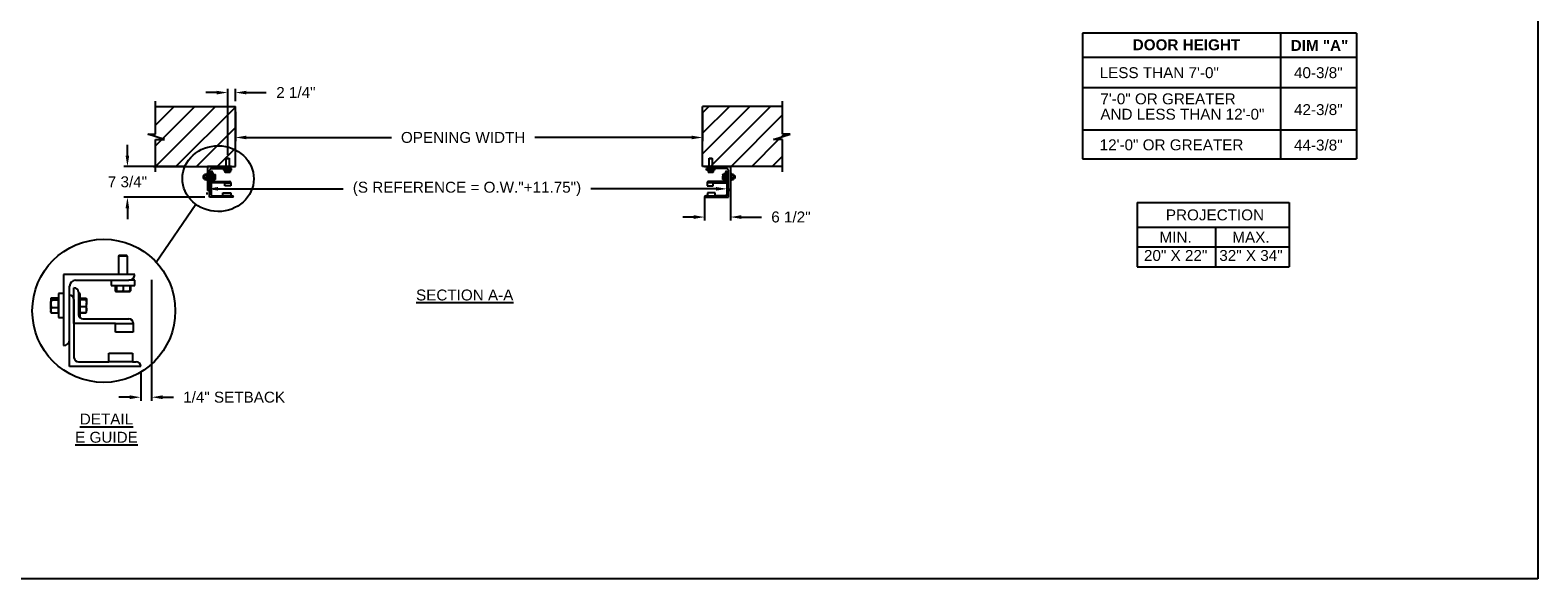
# Model space of a CAD drawing. Header units: inches. Extents: x 170 to 284, y 215 to 248.
# Tile 534 of 656: x 200.76 to 213.72, y 234.45 to 239.16. Entities that reach past the tile are written whole.
import ezdxf
from ezdxf import colors
from ezdxf.entities.mleader import LeaderData, LeaderLine
from ezdxf.math import Vec2, Vec3

# ---------------------------------------------------------------- set-up
doc = ezdxf.new("R2010")
doc.units = ezdxf.units.IN
doc.header["$LTSCALE"] = 0.25
doc.header["$MEASUREMENT"] = 0
for name, color, linetype in [('ANNOTATIONS', 1, 'Continuous'), ('DETAILS', 4, 'Continuous'), ('E GUIDES', 7, 'Continuous'), ('LH FRONT OF HOOD', 7, 'Continuous')]:
    doc.layers.add(name, color=color, linetype=linetype)
doc.styles.add('ARIAL', font='arial.ttf', dxfattribs={"height": 0.09375})
doc.dimstyles.new('STANDARD$0', dxfattribs={"dimtxt": 0.09375, "dimasz": 0.09375, "dimexe": 0.03125, "dimexo": 0.046875, "dimgap": 0.09, "dimtad": 0, "dimtih": 1, "dimtoh": 1, "dimdec": 4, "dimzin": 0, "dimdsep": 46, "dimtxsty": 'ARIAL', "dimcen": 0.09, "dimadec": 0, "dimazin": 0, "dimtfac": 1, "dimtdec": 4, "dimtofl": 0, "dimtmove": 0, "dimatfit": 1, "dimfxl": 1, "dimtolj": 1, "dimtzin": 0, "dimarcsym": 0})
pattern_1 = [(45, (24.66329, 0.17847), (-0.08838835, 0.08838835), [])]

# ---------------------------------------------------------------- blocks, each defined once
blk = doc.blocks.new('*D53')
at = {"layer": 'ANNOTATIONS', "color": 0, "lineweight": -2, "transparency": 16777216}
for p, q in [((201.597, 238.08), (201.597, 238.174)), ((202.086, 237.987), (201.565, 237.987)), ((202.261, 237.723), (201.565, 237.723)), ((201.597, 237.629), (201.597, 237.535))]:
    blk.add_line(p, q, dxfattribs=at)
at = {"layer": 'ANNOTATIONS', "color": 0, "transparency": 16777216}
for points in [[(201.581, 238.08), (201.612, 238.08), (201.597, 237.987)], [(201.581, 237.629), (201.612, 237.629), (201.597, 237.723)]]:
    blk.add_solid(points, dxfattribs=at)
at = {"layer": 'defpoints', "color": 0, "transparency": 16777216}
for p in [(202.133, 237.987), (201.597, 237.723), (202.308, 237.723)]:
    blk.add_point(p, dxfattribs=at)
at = {"layer": 'ANNOTATIONS', "color": 0, "transparency": 16777216, "insert": (201.597, 237.855), "char_height": 0.0938, "attachment_point": 5, "style": 'ARIAL'}
blk.add_mtext('\\A1;7 3/4"', dxfattribs=at)
blk = doc.blocks.new('*D54')
at = {"layer": 'ANNOTATIONS', "color": 0, "lineweight": -2, "transparency": 16777216}
for p, q in [((206.781, 237.94), (206.781, 237.522)), ((206.559, 237.726), (206.559, 237.522)), ((206.465, 237.553), (206.372, 237.553)), ((206.874, 237.553), (207.048, 237.553))]:
    blk.add_line(p, q, dxfattribs=at)
at = {"layer": 'ANNOTATIONS', "color": 0, "transparency": 16777216}
for points in [[(206.465, 237.569), (206.465, 237.537), (206.559, 237.553)], [(206.874, 237.569), (206.874, 237.537), (206.781, 237.553)]]:
    blk.add_solid(points, dxfattribs=at)
at = {"layer": 'defpoints', "color": 0, "transparency": 16777216}
for p in [(206.781, 237.987), (206.559, 237.773), (206.781, 237.553)]:
    blk.add_point(p, dxfattribs=at)
at = {"layer": 'ANNOTATIONS', "color": 0, "transparency": 16777216, "insert": (207.301, 237.553), "char_height": 0.0938, "attachment_point": 5, "style": 'ARIAL'}
blk.add_mtext('\\A1;6 1/2"', dxfattribs=at)
blk = doc.blocks.new('*D55')
at = {"layer": 'ANNOTATIONS', "color": 0, "lineweight": -2, "transparency": 16777216}
for p, q in [((202.365, 238.622), (202.271, 238.622)), ((202.459, 238.086), (202.459, 238.653)), ((202.525, 238.549), (202.525, 238.653)), ((202.619, 238.622), (202.791, 238.622))]:
    blk.add_line(p, q, dxfattribs=at)
at = {"layer": 'ANNOTATIONS', "color": 0, "transparency": 16777216}
for points in [[(202.365, 238.637), (202.365, 238.606), (202.459, 238.622)], [(202.619, 238.637), (202.619, 238.606), (202.525, 238.622)]]:
    blk.add_solid(points, dxfattribs=at)
at = {"layer": 'defpoints', "color": 0, "transparency": 16777216}
for p in [(202.525, 238.622), (202.525, 238.502), (202.459, 238.039)]:
    blk.add_point(p, dxfattribs=at)
at = {"layer": 'ANNOTATIONS', "color": 0, "transparency": 16777216, "insert": (203.045, 238.622), "char_height": 0.0938, "attachment_point": 5, "style": 'ARIAL'}
blk.add_mtext('\\A1;2 1/4"', dxfattribs=at)
blk = doc.blocks.new('*D58')
at = {"layer": 'ANNOTATIONS', "color": 0, "lineweight": -2, "transparency": 16777216}
for p, q in [((206.751, 237.842), (206.751, 237.827)), ((202.282, 237.748), (202.282, 237.764)), ((202.376, 237.795), (203.451, 237.795)), ((206.657, 237.795), (205.582, 237.795))]:
    blk.add_line(p, q, dxfattribs=at)
at = {"layer": 'ANNOTATIONS', "color": 0, "transparency": 16777216}
for points in [[(202.376, 237.811), (202.376, 237.78), (202.282, 237.795)], [(206.657, 237.811), (206.657, 237.78), (206.751, 237.795)]]:
    blk.add_solid(points, dxfattribs=at)
at = {"layer": 'defpoints', "color": 0, "transparency": 16777216}
for p in [(202.282, 237.795), (206.751, 237.795), (206.751, 237.795)]:
    blk.add_point(p, dxfattribs=at)
at = {"layer": 'ANNOTATIONS', "color": 0, "transparency": 16777216, "insert": (204.516, 237.795), "char_height": 0.09375, "attachment_point": 5, "style": 'ARIAL'}
blk.add_mtext('\\A1;(S REFERENCE = O.W."+11.75")', dxfattribs=at)
blk = doc.blocks.new('*D59')
at = {"layer": 'ANNOTATIONS', "color": 0, "lineweight": -2, "transparency": 16777216}
for p, q in [((202.525, 238.456), (202.525, 238.205)), ((206.542, 238.456), (206.542, 238.205)), ((202.619, 238.236), (203.867, 238.236)), ((206.448, 238.236), (205.1, 238.236))]:
    blk.add_line(p, q, dxfattribs=at)
at = {"layer": 'ANNOTATIONS', "color": 0, "transparency": 16777216}
for points in [[(202.619, 238.252), (202.619, 238.221), (202.525, 238.236)], [(206.448, 238.252), (206.448, 238.221), (206.542, 238.236)]]:
    blk.add_solid(points, dxfattribs=at)
at = {"layer": 'defpoints', "color": 0, "transparency": 16777216}
for p in [(202.525, 238.502), (206.542, 238.502), (206.542, 238.236)]:
    blk.add_point(p, dxfattribs=at)
at = {"layer": 'ANNOTATIONS', "color": 0, "transparency": 16777216, "insert": (204.483, 238.236), "char_height": 0.09375, "attachment_point": 5, "style": 'ARIAL'}
blk.add_mtext('\\A1;OPENING WIDTH', dxfattribs=at)
blk = doc.blocks.new('*D60')
at = {"layer": 'ANNOTATIONS', "color": 0, "lineweight": -2, "transparency": 16777216}
for p, q in [((201.805, 237.013), (201.805, 235.975)), ((201.711, 236.223), (201.711, 235.975)), ((201.617, 236.006), (201.524, 236.006)), ((201.899, 236.006), (201.993, 236.006))]:
    blk.add_line(p, q, dxfattribs=at)
at = {"layer": 'ANNOTATIONS', "color": 0, "transparency": 16777216}
for points in [[(201.617, 236.022), (201.617, 235.99), (201.711, 236.006)], [(201.899, 236.022), (201.899, 235.99), (201.805, 236.006)]]:
    blk.add_solid(points, dxfattribs=at)
at = {"layer": 'defpoints', "color": 0, "transparency": 16777216}
for p in [(201.805, 237.06), (201.711, 236.269), (201.711, 236.006)]:
    blk.add_point(p, dxfattribs=at)
at = {"layer": 'ANNOTATIONS', "color": 0, "transparency": 16777216, "insert": (202.514, 236.006), "char_height": 0.09375, "attachment_point": 5, "style": 'ARIAL'}
blk.add_mtext('\\A1;1/4" SETBACK', dxfattribs=at)

msp = doc.modelspace()

# ---------------------------------------------------------------- hatches: boundary and pattern name
at = {"layer": 'LH FRONT OF HOOD'}
h = msp.add_hatch(dxfattribs=at)
h.set_pattern_fill('ANSI31', color=256, style=0)
h.set_pattern_definition(pattern_1)
h.paths.add_polyline_path([(202.52504, 238.50238), (201.83754, 238.50238), (201.83754, 238.26517), (201.77344, 238.26517), (201.91551, 238.21827), (201.83754, 238.21827), (201.83754, 237.98675), (202.52504, 237.98675), (202.52504, 238.14925)])
h = msp.add_hatch(dxfattribs=at)
h.set_pattern_fill('ANSI31', color=256, style=0)
h.set_pattern_definition(pattern_1)
h.paths.add_polyline_path([(207.29362, 238.26517), (207.22952, 238.26517), (207.22952, 238.50238), (206.54202, 238.50238), (206.54202, 237.98675), (206.56019, 237.98675), (207.22952, 237.98675), (207.22952, 238.21827), (207.15155, 238.21827)])

# ---------------------------------------------------------------- linework, layer by layer
at = {"layer": 'ANNOTATIONS'}
for p, q in [((212.16229, 239.13289), (209.80889, 239.13289)), ((209.80889, 239.13289), (209.80889, 238.05256)), ((211.51389, 238.05256), (211.51389, 239.13289)), ((212.16229, 239.13289), (212.16229, 238.05256)), ((212.16229, 238.9241), (209.80889, 238.9241)), ((209.80889, 238.66413), (212.16229, 238.66413)), ((209.80889, 238.30256), (212.16229, 238.30256)), ((209.80889, 238.30256), (212.16229, 238.30256)), ((209.80889, 238.05256), (212.16229, 238.05256)), ((210.27765, 237.67783), (210.27765, 237.12646)), ((210.27765, 237.67783), (211.58541, 237.67783)), ((211.58541, 237.67783), (211.58541, 237.12646)), ((210.27765, 237.46636), (211.58541, 237.46636)), ((210.9505, 237.46636), (210.9505, 237.12646)), ((210.27765, 237.29641), (211.58541, 237.29641)), ((210.27765, 237.12646), (211.58541, 237.12646))]:
    msp.add_line(p, q, dxfattribs=at)
at = {"layer": 'defpoints'}
msp.add_lwpolyline([(213.72204, 234.44685), (194.25216, 234.44685), (194.25216, 247.18196), (213.72204, 247.18196)], close=True, dxfattribs=at)
at = {"layer": 'DETAILS'}
msp.add_line((201.84304, 237.16696), (202.18513, 237.66254), dxfattribs=at)
msp.add_circle((201.39378, 236.7476), 0.61458, dxfattribs=at)
msp.add_ellipse((202.37644, 237.88285), major_axis=(0.30673, -0.00211), ratio=0.91972899, dxfattribs=at)
at = {"layer": 'E GUIDES'}
for p, q in [((202.2864, 237.98675), (202.2864, 237.78221)), ((202.49095, 237.98675), (202.2864, 237.98675)), ((202.44614, 238.05705), (202.4474, 238.05831)), ((202.44614, 237.98675), (202.44614, 238.05705)), ((202.44614, 238.05705), (202.47171, 238.05705)), ((202.4474, 238.05831), (202.47045, 238.05831)), ((202.47045, 238.05831), (202.47171, 238.05705)), ((202.47171, 238.05705), (202.47171, 237.98675)), ((206.55906, 237.98675), (206.76361, 237.98675)), ((206.57611, 237.98675), (206.78066, 237.98675)), ((206.59742, 238.05705), (206.59867, 238.05831)), ((206.59742, 237.98675), (206.59742, 238.05705)), ((206.59742, 238.05705), (206.62298, 238.05705)), ((206.59867, 238.05831), (206.62173, 238.05831)), ((206.62173, 238.05831), (206.62298, 238.05705)), ((206.62298, 238.05705), (206.62298, 237.98675)), ((206.78066, 237.98675), (206.78066, 237.78221)), ((202.25009, 237.91005), (202.24884, 237.90879)), ((202.24884, 237.90879), (202.24884, 237.88573)), ((202.24884, 237.88573), (202.25009, 237.88448)), ((202.25869, 237.91005), (202.25009, 237.91005)), ((202.25009, 237.91005), (202.25009, 237.88448)), ((202.25009, 237.88448), (202.25869, 237.88448)), ((202.25921, 237.91704), (202.25869, 237.91644)), ((202.25923, 237.91644), (202.25869, 237.91644)), ((202.25869, 237.87809), (202.25869, 237.91644)), ((202.25869, 237.87809), (202.25921, 237.87748)), ((202.25869, 237.87809), (202.25923, 237.87809)), ((202.25923, 237.91707), (202.25921, 237.91704)), ((202.25923, 237.91911), (202.25923, 237.9191)), ((202.25923, 237.91911), (202.26099, 237.91911)), ((202.25923, 237.9191), (202.25923, 237.91896)), ((202.25923, 237.9191), (202.26098, 237.9191)), ((202.25923, 237.91896), (202.25923, 237.91544)), ((202.25923, 237.91896), (202.2788, 237.91896)), ((202.25923, 237.91544), (202.25923, 237.91192)), ((202.25923, 237.91192), (202.25923, 237.90107)), ((202.25923, 237.91192), (202.2788, 237.91192)), ((202.25923, 237.90107), (202.25923, 237.89022)), ((202.25923, 237.89022), (202.2788, 237.89022)), ((202.25923, 237.89022), (202.25923, 237.88289)), ((202.25923, 237.88289), (202.25923, 237.87556)), ((202.25923, 237.87556), (202.25923, 237.87542)), ((202.25923, 237.87556), (202.2788, 237.87556)), ((202.25923, 237.87542), (202.26098, 237.87542)), ((202.25923, 237.87542), (202.25923, 237.87541)), ((202.25923, 237.87541), (202.26099, 237.87541)), ((202.2611, 237.91924), (202.26086, 237.91896)), ((202.26086, 237.87556), (202.2611, 237.87529)), ((202.26124, 237.87512), (202.2609, 237.87556)), ((202.26124, 237.9194), (202.26095, 237.91896)), ((202.26108, 237.9192), (202.26124, 237.9194)), ((202.28081, 237.9194), (202.26124, 237.9194)), ((202.28081, 237.87512), (202.26124, 237.87512)), ((202.28081, 237.91856), (202.27931, 237.91856)), ((202.28081, 237.87596), (202.27931, 237.87596)), ((202.28136, 237.91644), (202.28041, 237.91753)), ((202.28041, 237.87699), (202.28136, 237.87809)), ((202.28081, 237.91856), (202.28081, 237.9194)), ((202.28081, 237.91707), (202.28081, 237.91856)), ((202.28081, 237.87745), (202.28081, 237.87596)), ((202.28081, 237.87596), (202.28081, 237.87512)), ((202.2864, 237.93135), (202.28136, 237.93135)), ((202.28136, 237.93135), (202.28136, 237.9308)), ((202.28136, 237.9308), (202.28136, 237.86317)), ((202.28136, 237.86317), (202.2864, 237.86317)), ((202.30345, 237.79925), (202.30345, 237.95266)), ((202.30345, 237.72255), (202.30345, 237.92709)), ((202.31623, 237.84613), (202.31623, 237.9484)), ((202.31623, 237.91431), (202.31623, 237.74811)), ((202.43555, 237.84613), (202.31623, 237.84613)), ((202.32049, 237.96971), (202.4739, 237.96971)), ((202.32902, 237.93561), (202.32902, 237.87169)), ((202.33406, 237.93135), (202.32902, 237.93135)), ((202.33227, 237.86317), (202.33406, 237.86317)), ((202.33406, 237.86317), (202.33406, 237.93135)), ((202.33406, 237.91859), (202.35021, 237.91859)), ((202.33406, 237.91763), (202.35021, 237.91763)), ((202.33406, 237.91496), (202.35021, 237.91496)), ((202.33406, 237.89459), (202.35021, 237.89459)), ((202.33406, 237.87689), (202.35021, 237.87689)), ((202.33406, 237.87593), (202.35021, 237.87593)), ((202.3418, 237.85891), (202.4739, 237.85891)), ((202.35058, 237.87707), (202.35021, 237.87593)), ((202.35184, 237.91658), (202.35157, 237.91706)), ((202.35157, 237.87746), (202.35184, 237.87794)), ((202.35193, 237.91644), (202.35184, 237.91658)), ((202.35184, 237.87794), (202.35193, 237.87809)), ((202.35193, 237.9163), (202.35193, 237.90477)), ((202.35193, 237.88574), (202.35193, 237.90477)), ((202.35193, 237.87809), (202.35193, 237.88574)), ((202.42207, 237.96023), (202.42207, 237.95518)), ((202.42207, 237.96023), (202.42277, 237.96023)), ((202.42207, 237.95518), (202.42277, 237.95518)), ((202.42277, 237.96971), (202.42277, 237.96466)), ((202.49095, 237.96466), (202.42277, 237.96466)), ((202.42277, 237.96023), (202.42277, 237.95518)), ((202.42277, 237.96023), (202.49095, 237.96023)), ((202.42277, 237.95518), (202.49095, 237.95518)), ((202.43129, 237.96466), (202.43129, 237.96023)), ((202.43481, 237.95518), (202.43481, 237.93903)), ((202.43555, 237.82056), (202.43555, 237.84613)), ((202.43555, 237.84613), (202.48669, 237.84613)), ((202.43573, 237.93845), (202.43768, 237.93732)), ((202.43719, 237.95518), (202.43719, 237.93903)), ((202.4377, 237.93732), (202.44806, 237.93732)), ((202.43822, 237.95518), (202.43822, 237.93903)), ((202.44806, 237.93732), (202.46721, 237.93732)), ((202.45789, 237.95518), (202.45789, 237.93903)), ((202.46721, 237.93732), (202.47601, 237.93732)), ((202.49095, 237.96971), (202.4739, 237.96971)), ((202.47603, 237.93732), (202.47799, 237.93845)), ((202.47891, 237.93903), (202.47632, 237.938)), ((202.47653, 237.95518), (202.47653, 237.93903)), ((202.47797, 237.93844), (202.47891, 237.93903)), ((202.47891, 237.95518), (202.47891, 237.93903)), ((202.48243, 237.96023), (202.48243, 237.96466)), ((202.48669, 237.84737), (202.48669, 237.84613)), ((202.48669, 237.84613), (202.48669, 237.82056)), ((202.49095, 237.96466), (202.49095, 237.96971)), ((202.49095, 237.95518), (202.49095, 237.96023)), ((206.57611, 237.96466), (206.57611, 237.96971)), ((206.57611, 237.96971), (206.59316, 237.96971)), ((206.57611, 237.96466), (206.64429, 237.96466)), ((206.57611, 237.95518), (206.57611, 237.96023)), ((206.64429, 237.96023), (206.57611, 237.96023)), ((206.64429, 237.95518), (206.57611, 237.95518)), ((206.58037, 237.84737), (206.58037, 237.84613)), ((206.58037, 237.84613), (206.58037, 237.82056)), ((206.63151, 237.84613), (206.58037, 237.84613)), ((206.58463, 237.96023), (206.58463, 237.96466)), ((206.58815, 237.95518), (206.58815, 237.93903)), ((206.58815, 237.93903), (206.59074, 237.938)), ((206.58908, 237.93844), (206.58815, 237.93903)), ((206.59102, 237.93732), (206.58907, 237.93845)), ((206.59053, 237.95518), (206.59053, 237.93903)), ((206.59985, 237.93732), (206.59105, 237.93732)), ((206.74656, 237.96971), (206.59316, 237.96971)), ((206.72526, 237.85891), (206.59316, 237.85891)), ((206.619, 237.93732), (206.59985, 237.93732)), ((206.60917, 237.95518), (206.60917, 237.93903)), ((206.62936, 237.93732), (206.619, 237.93732)), ((206.62884, 237.95518), (206.62884, 237.93903)), ((206.63133, 237.93845), (206.62938, 237.93732)), ((206.62987, 237.95518), (206.62987, 237.93903)), ((206.63151, 237.84613), (206.75083, 237.84613)), ((206.63151, 237.82056), (206.63151, 237.84613)), ((206.63225, 237.95518), (206.63225, 237.93903)), ((206.63577, 237.96466), (206.63577, 237.96023)), ((206.64429, 237.96971), (206.64429, 237.96466)), ((206.64429, 237.96023), (206.64429, 237.95518)), ((206.64499, 237.96023), (206.64429, 237.96023)), ((206.64499, 237.95518), (206.64429, 237.95518)), ((206.64499, 237.96023), (206.64499, 237.95518)), ((206.71513, 237.91644), (206.71521, 237.91658)), ((206.71513, 237.9163), (206.71513, 237.90477)), ((206.71513, 237.88574), (206.71513, 237.90477)), ((206.71513, 237.87809), (206.71513, 237.88574)), ((206.71521, 237.87794), (206.71513, 237.87809)), ((206.71521, 237.91658), (206.71549, 237.91706)), ((206.71549, 237.87746), (206.71521, 237.87794)), ((206.71647, 237.87707), (206.71685, 237.87593)), ((206.733, 237.91859), (206.71685, 237.91859)), ((206.733, 237.91763), (206.71685, 237.91763)), ((206.733, 237.91496), (206.71685, 237.91496)), ((206.733, 237.89459), (206.71685, 237.89459)), ((206.733, 237.87689), (206.71685, 237.87689)), ((206.733, 237.87593), (206.71685, 237.87593)), ((206.733, 237.93135), (206.73804, 237.93135)), ((206.733, 237.86317), (206.733, 237.93135)), ((206.73479, 237.86317), (206.733, 237.86317)), ((206.73804, 237.93561), (206.73804, 237.87169)), ((206.75083, 237.84613), (206.75083, 237.9484)), ((206.75083, 237.91431), (206.75083, 237.74811)), ((206.76361, 237.79925), (206.76361, 237.95266)), ((206.76361, 237.72255), (206.76361, 237.92709)), ((206.78066, 237.93135), (206.7857, 237.93135)), ((206.7857, 237.86317), (206.78066, 237.86317)), ((206.7857, 237.93135), (206.7857, 237.9308)), ((206.7857, 237.9308), (206.7857, 237.86317)), ((206.7857, 237.91644), (206.78665, 237.91753)), ((206.78665, 237.87699), (206.7857, 237.87809)), ((206.78625, 237.91856), (206.78625, 237.9194)), ((206.78625, 237.9194), (206.80581, 237.9194)), ((206.78625, 237.91707), (206.78625, 237.91856)), ((206.78625, 237.91856), (206.78775, 237.91856)), ((206.78625, 237.87745), (206.78625, 237.87596)), ((206.78625, 237.87596), (206.78775, 237.87596)), ((206.78625, 237.87596), (206.78625, 237.87512)), ((206.78625, 237.87512), (206.80581, 237.87512)), ((206.80783, 237.91896), (206.78826, 237.91896)), ((206.80783, 237.91192), (206.78826, 237.91192)), ((206.80783, 237.89022), (206.78826, 237.89022)), ((206.80783, 237.87556), (206.78826, 237.87556)), ((206.80581, 237.9194), (206.80611, 237.91896)), ((206.80598, 237.9192), (206.80581, 237.9194)), ((206.80581, 237.87512), (206.80616, 237.87556)), ((206.80596, 237.91924), (206.80619, 237.91896)), ((206.80619, 237.87556), (206.80596, 237.87529)), ((206.80783, 237.91911), (206.80606, 237.91911)), ((206.80783, 237.87541), (206.80606, 237.87541)), ((206.80783, 237.9191), (206.80608, 237.9191)), ((206.80783, 237.87542), (206.80608, 237.87542)), ((206.80783, 237.91911), (206.80783, 237.9191)), ((206.80783, 237.9191), (206.80783, 237.91896)), ((206.80783, 237.91896), (206.80783, 237.91544)), ((206.80783, 237.91707), (206.80785, 237.91704)), ((206.80783, 237.91644), (206.80837, 237.91644)), ((206.80783, 237.91544), (206.80783, 237.91192)), ((206.80783, 237.91192), (206.80783, 237.90107)), ((206.80783, 237.90107), (206.80783, 237.89022)), ((206.80783, 237.89022), (206.80783, 237.88289)), ((206.80783, 237.88289), (206.80783, 237.87556)), ((206.80837, 237.87809), (206.80783, 237.87809)), ((206.80783, 237.87556), (206.80783, 237.87542)), ((206.80783, 237.87542), (206.80783, 237.87541)), ((206.80785, 237.91704), (206.80837, 237.91644)), ((206.80837, 237.87809), (206.80785, 237.87748)), ((206.80837, 237.87809), (206.80837, 237.91644)), ((206.80837, 237.91005), (206.81697, 237.91005)), ((206.81697, 237.88448), (206.80837, 237.88448)), ((206.81697, 237.91005), (206.81822, 237.90879)), ((206.81697, 237.91005), (206.81697, 237.88448)), ((206.81822, 237.88573), (206.81697, 237.88448)), ((206.81822, 237.90879), (206.81822, 237.88573)), ((202.50799, 237.72255), (202.30345, 237.72255)), ((202.32902, 237.73533), (202.41637, 237.73533)), ((202.41637, 237.7609), (202.48456, 237.7609)), ((202.41637, 237.73533), (202.41637, 237.7609)), ((202.48456, 237.73533), (202.41637, 237.73533)), ((202.48669, 237.82056), (202.43555, 237.82056)), ((202.48456, 237.7609), (202.48456, 237.73533)), ((202.48456, 237.73533), (202.49521, 237.73533)), ((206.55906, 237.72255), (206.76361, 237.72255)), ((206.5825, 237.73533), (206.57185, 237.73533)), ((206.58037, 237.82056), (206.63151, 237.82056)), ((206.65068, 237.7609), (206.5825, 237.7609)), ((206.5825, 237.7609), (206.5825, 237.73533)), ((206.5825, 237.73533), (206.65068, 237.73533)), ((206.65068, 237.73533), (206.65068, 237.7609)), ((206.73804, 237.73533), (206.65068, 237.73533)), ((201.52374, 237.22149), (201.51999, 237.21774)), ((201.51999, 237.21774), (201.51999, 237.06097)), ((201.59647, 237.21774), (201.51999, 237.21774)), ((201.59271, 237.22149), (201.52374, 237.22149)), ((201.59647, 237.21774), (201.59271, 237.22149)), ((201.59647, 237.06097), (201.59647, 237.21774)), ((201.04831, 237.06097), (201.04831, 236.44907)), ((201.66021, 237.06097), (201.04831, 237.06097)), ((201.0993, 236.50006), (201.0993, 236.95899)), ((201.13754, 236.64029), (201.13754, 236.94624)), ((201.15029, 237.00998), (201.60922, 237.00998)), ((201.45625, 237.00998), (201.45625, 236.96653)), ((201.45625, 236.96653), (201.66021, 236.96653)), ((201.49226, 236.96653), (201.49226, 236.91822)), ((201.49938, 236.96653), (201.49938, 236.91822)), ((201.50247, 236.96653), (201.50247, 236.91822)), ((201.56132, 236.96653), (201.56132, 236.91822)), ((201.66021, 237.00998), (201.60922, 237.00998)), ((201.61708, 236.96653), (201.61708, 236.91822)), ((201.6242, 236.96653), (201.6242, 236.91822)), ((201.66021, 236.96653), (201.66021, 237.00998)), ((200.93704, 236.82887), (200.93592, 236.82775)), ((200.93592, 236.82775), (200.93592, 236.75878)), ((200.93924, 236.85317), (200.93704, 236.85063)), ((200.93704, 236.85063), (200.93704, 236.84819)), ((200.93704, 236.84819), (200.93704, 236.8064)), ((200.93704, 236.8064), (200.93704, 236.75147)), ((201.00323, 236.85774), (200.94469, 236.85774)), ((201.00323, 236.83864), (200.94469, 236.83864)), ((201.00323, 236.84819), (201.00323, 236.85774)), ((201.00486, 236.85063), (201.00323, 236.85063)), ((201.00323, 236.83864), (201.00323, 236.84819)), ((201.00323, 236.8064), (201.00323, 236.83864)), ((201.00323, 236.77416), (201.00323, 236.8064)), ((201.04831, 236.89525), (201.00486, 236.89525)), ((201.00486, 236.89525), (201.00486, 236.70186)), ((201.0993, 236.27059), (201.0993, 236.8825)), ((201.13754, 236.84425), (201.13754, 236.34708)), ((201.17579, 236.90799), (201.17579, 236.71677)), ((201.19088, 236.89525), (201.17579, 236.89525)), ((201.19088, 236.69128), (201.19088, 236.89525)), ((201.19088, 236.85706), (201.2392, 236.85706)), ((201.19088, 236.85421), (201.2392, 236.85421)), ((201.19088, 236.84621), (201.2392, 236.84621)), ((201.24408, 236.85105), (201.24325, 236.85249)), ((201.24432, 236.85063), (201.24408, 236.85105)), ((201.24432, 236.85021), (201.24432, 236.81574)), ((201.24432, 236.75879), (201.24432, 236.81574)), ((201.49502, 236.91647), (201.50086, 236.91309)), ((201.50093, 236.91309), (201.5319, 236.91309)), ((201.5319, 236.91309), (201.5892, 236.91309)), ((201.5892, 236.91309), (201.61553, 236.91309)), ((201.6156, 236.91309), (201.62144, 236.91647)), ((201.6242, 236.91822), (201.61646, 236.91514)), ((201.6214, 236.91645), (201.6242, 236.91822)), ((200.93592, 236.75878), (200.93704, 236.75765)), ((200.93704, 236.7359), (200.93704, 236.75147)), ((200.93704, 236.7359), (200.93924, 236.73335)), ((201.00323, 236.77416), (200.94469, 236.77416)), ((201.00323, 236.72878), (200.94469, 236.72878)), ((201.00323, 236.75147), (201.00323, 236.77416)), ((201.00323, 236.72878), (201.00323, 236.75147)), ((201.00323, 236.7359), (201.00486, 236.7359)), ((201.00486, 236.70186), (201.00486, 236.69128)), ((201.00486, 236.69128), (201.04831, 236.69128)), ((201.18553, 236.69128), (201.19088, 236.69128)), ((201.19088, 236.78526), (201.2392, 236.78526)), ((201.19088, 236.73232), (201.2392, 236.73232)), ((201.19088, 236.72946), (201.2392, 236.72946)), ((201.21403, 236.67853), (201.60922, 236.67853)), ((201.24031, 236.73287), (201.2392, 236.72946)), ((201.24325, 236.73403), (201.24408, 236.73547)), ((201.24408, 236.73547), (201.24432, 236.7359)), ((201.24432, 236.7359), (201.24432, 236.75879)), ((201.49449, 236.64029), (201.13754, 236.64029)), ((201.49449, 236.5638), (201.49449, 236.64029)), ((201.49449, 236.64029), (201.64747, 236.64029)), ((201.64747, 236.5638), (201.49449, 236.5638)), ((201.64747, 236.644), (201.64747, 236.64029)), ((201.64747, 236.64029), (201.64747, 236.5638)), ((201.17579, 236.30884), (201.43712, 236.30884)), ((201.43712, 236.30884), (201.43712, 236.38533)), ((201.43712, 236.38533), (201.64109, 236.38533)), ((201.64109, 236.30884), (201.43712, 236.30884)), ((201.64109, 236.38533), (201.64109, 236.30884)), ((201.64109, 236.30884), (201.67296, 236.30884)), ((201.71121, 236.27059), (201.0993, 236.27059))]:
    msp.add_line(p, q, dxfattribs=at)
for centre, radius, start, end in [((202.4739, 237.98675), 0.01705, 270, 0), ((206.59316, 237.98675), 0.01705, 180, 270), ((202.32049, 237.95266), 0.01705, 90, 180), ((202.30345, 237.91431), 0.01278, 0, 90), ((202.31623, 237.93561), 0.01278, 0, 90), ((202.3418, 237.87169), 0.01278, 180, 270), ((202.47435, 237.84657), 0.01235, 2.245613, 92.082022), ((202.4739, 237.84613), 0.01278, 0, 90), ((206.59271, 237.84657), 0.01235, 87.917978, 177.754387), ((206.59316, 237.84613), 0.01278, 90, 180), ((206.72526, 237.87169), 0.01278, 270, 0), ((206.75083, 237.93561), 0.01278, 90, 180), ((206.74656, 237.95266), 0.01705, 0, 90), ((206.76361, 237.91431), 0.01278, 90, 180), ((202.2864, 237.79925), 0.01705, 270, 0), ((202.32902, 237.74811), 0.01278, 180, 270), ((202.49521, 237.72255), 0.01278, 0, 90), ((206.57185, 237.72255), 0.01278, 90, 180), ((206.73804, 237.74811), 0.01278, 270, 0), ((206.78066, 237.79925), 0.01705, 180, 270), ((201.15029, 236.95899), 0.05099, 90, 180), ((201.13754, 236.90799), 0.03824, 0, 90), ((201.60922, 237.06097), 0.05099, 270, 0), ((201.0993, 236.84425), 0.03824, 0, 90), ((201.21403, 236.71677), 0.03824, 180, 270), ((201.61056, 236.64162), 0.03693, 2.245613, 92.082022), ((201.60922, 236.64029), 0.03824, 0, 90), ((201.04831, 236.50006), 0.05099, 270, 0), ((201.17579, 236.34708), 0.03824, 180, 270), ((201.67296, 236.27059), 0.03824, 0, 90)]:
    msp.add_arc(centre, radius, start, end, dxfattribs=at)
for points, knots in [([(202.25923, 237.8775), (202.25918, 237.87754), (202.25896, 237.87773), (202.25893, 237.87793), (202.25891, 237.87809)], [0, 0, 0, 0, 0.237068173, 1, 1, 1, 1]), ([(202.28136, 237.91544), (202.28126, 237.91594), (202.28106, 237.91694), (202.27992, 237.91811), (202.27905, 237.91877), (202.2788, 237.91896)], [0, 0, 0, 0, 0.40629057, 0.82726642, 1, 1, 1, 1]), ([(202.2788, 237.91192), (202.27947, 237.91247), (202.28084, 237.91359), (202.28135, 237.9148), (202.28136, 237.91543), (202.28136, 237.91544)], [0, 0, 0, 0, 0.48434141, 0.98632773, 1, 1, 1, 1]), ([(202.28136, 237.90107), (202.28126, 237.90259), (202.28106, 237.90568), (202.27992, 237.90928), (202.27905, 237.91133), (202.2788, 237.91192)], [0, 0, 0, 0, 0.40629057, 0.82726642, 1, 1, 1, 1]), ([(202.2788, 237.89022), (202.27947, 237.89191), (202.28084, 237.89535), (202.28135, 237.8991), (202.28136, 237.90102), (202.28136, 237.90107)], [0, 0, 0, 0, 0.48434141, 0.98632773, 1, 1, 1, 1]), ([(202.28136, 237.88289), (202.28136, 237.88306), (202.28134, 237.88416), (202.28092, 237.88621), (202.27989, 237.88847), (202.27907, 237.88979), (202.2788, 237.89022)], [0, 0, 0, 0, 0.06653229, 0.43528257, 0.81455084, 1, 1, 1, 1]), ([(202.2788, 237.87556), (202.27918, 237.87618), (202.28008, 237.87765), (202.28112, 237.8801), (202.28128, 237.88195), (202.28136, 237.88289)], [0, 0, 0, 0, 0.26545991, 0.62807649, 1, 1, 1, 1]), ([(202.28036, 237.87704), (202.28011, 237.87674), (202.2797, 237.87623), (202.27906, 237.87575), (202.2788, 237.87556)], [0, 0, 0, 0, 0.59728664, 1, 1, 1, 1]), ([(202.35021, 237.91859), (202.35042, 237.9184), (202.35099, 237.9179), (202.35134, 237.91738), (202.35155, 237.91705)], [0, 0, 0, 0, 0.36956739, 1, 1, 1, 1]), ([(202.35021, 237.91763), (202.35042, 237.91754), (202.35102, 237.91728), (202.35175, 237.91684), (202.35187, 237.91648), (202.35193, 237.9163)], [0, 0, 0, 0, 0.2083045, 0.6015254, 1, 1, 1, 1]), ([(202.35193, 237.9163), (202.35191, 237.91619), (202.35185, 237.91592), (202.35132, 237.91547), (202.35058, 237.91513), (202.35021, 237.91496)], [0, 0, 0, 0, 0.22973043, 0.61267004, 1, 1, 1, 1]), ([(202.35021, 237.91496), (202.35069, 237.91331), (202.35166, 237.90997), (202.35184, 237.90652), (202.35193, 237.90477)], [0, 0, 0, 0, 0.49545796, 1, 1, 1, 1]), ([(202.35193, 237.90477), (202.35192, 237.90453), (202.35191, 237.9027), (202.35153, 237.89926), (202.35066, 237.89615), (202.35021, 237.89459)], [0, 0, 0, 0, 0.07010266, 0.53079095, 1, 1, 1, 1]), ([(202.35021, 237.89459), (202.35069, 237.89315), (202.35166, 237.89025), (202.35184, 237.88725), (202.35193, 237.88574)], [0, 0, 0, 0, 0.49545796, 1, 1, 1, 1]), ([(202.35193, 237.88574), (202.35192, 237.88553), (202.35191, 237.88394), (202.35153, 237.88095), (202.35066, 237.87825), (202.35021, 237.87689)], [0, 0, 0, 0, 0.07010266, 0.53079095, 1, 1, 1, 1]), ([(202.35021, 237.87689), (202.35058, 237.87706), (202.3513, 237.87739), (202.35178, 237.87775), (202.35183, 237.87793), (202.35184, 237.87794)], [0, 0, 0, 0, 0.4838091, 0.97227182, 1, 1, 1, 1]), ([(202.35021, 237.87593), (202.3506, 237.87628), (202.35117, 237.87679), (202.35143, 237.87731), (202.35151, 237.87747)], [0, 0, 0, 0, 0.68088301, 1, 1, 1, 1]), ([(202.43777, 237.93762), (202.43737, 237.93773), (202.43637, 237.938), (202.43539, 237.93864), (202.43481, 237.93903)], [0, 0, 0, 0, 0.396133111, 1, 1, 1, 1]), ([(202.4377, 237.93732), (202.43769, 237.93732), (202.4376, 237.93734), (202.43742, 237.93771), (202.43727, 237.93859), (202.43719, 237.93903)], [0, 0, 0, 0, 0.07010266, 0.53079095, 1, 1, 1, 1]), ([(202.43822, 237.93903), (202.43814, 237.93855), (202.43797, 237.93759), (202.43779, 237.93741), (202.4377, 237.93732)], [0, 0, 0, 0, 0.49545796, 1, 1, 1, 1]), ([(202.44806, 237.93732), (202.44782, 237.93732), (202.44606, 237.93734), (202.44273, 237.93771), (202.43973, 237.93859), (202.43822, 237.93903)], [0, 0, 0, 0, 0.07010266, 0.53079095, 1, 1, 1, 1]), ([(202.45789, 237.93903), (202.45629, 237.93855), (202.45307, 237.93759), (202.44974, 237.93741), (202.44806, 237.93732)], [0, 0, 0, 0, 0.49545796, 1, 1, 1, 1]), ([(202.46721, 237.93732), (202.46597, 237.93738), (202.46347, 237.93749), (202.46037, 237.93822), (202.45852, 237.93883), (202.45789, 237.93903)], [0, 0, 0, 0, 0.3928666, 0.79169603, 1, 1, 1, 1]), ([(202.47653, 237.93903), (202.47536, 237.93866), (202.47301, 237.93793), (202.46988, 237.93739), (202.46793, 237.93734), (202.46721, 237.93732)], [0, 0, 0, 0, 0.38329119, 0.77026914, 1, 1, 1, 1]), ([(202.47601, 237.93732), (202.47603, 237.93732), (202.47612, 237.93734), (202.47629, 237.93771), (202.47645, 237.93859), (202.47653, 237.93903)], [0, 0, 0, 0, 0.07010266, 0.53079095, 1, 1, 1, 1]), ([(206.59053, 237.93903), (206.5917, 237.93866), (206.59405, 237.93793), (206.59718, 237.93739), (206.59912, 237.93734), (206.59985, 237.93732)], [0, 0, 0, 0, 0.38329119, 0.77026914, 1, 1, 1, 1]), ([(206.59105, 237.93732), (206.59103, 237.93732), (206.59094, 237.93734), (206.59077, 237.93771), (206.59061, 237.93859), (206.59053, 237.93903)], [0, 0, 0, 0, 0.07010266, 0.53079095, 1, 1, 1, 1]), ([(206.59985, 237.93732), (206.60109, 237.93738), (206.60358, 237.93749), (206.60669, 237.93822), (206.60853, 237.93883), (206.60917, 237.93903)], [0, 0, 0, 0, 0.3928666, 0.79169603, 1, 1, 1, 1]), ([(206.60917, 237.93903), (206.61076, 237.93855), (206.61399, 237.93759), (206.61732, 237.93741), (206.619, 237.93732)], [0, 0, 0, 0, 0.49545796, 1, 1, 1, 1]), ([(206.619, 237.93732), (206.61924, 237.93732), (206.621, 237.93734), (206.62433, 237.93771), (206.62733, 237.93859), (206.62884, 237.93903)], [0, 0, 0, 0, 0.07010266, 0.53079095, 1, 1, 1, 1]), ([(206.62884, 237.93903), (206.62892, 237.93855), (206.62909, 237.93759), (206.62927, 237.93741), (206.62936, 237.93732)], [0, 0, 0, 0, 0.49545796, 1, 1, 1, 1]), ([(206.62929, 237.93762), (206.62969, 237.93773), (206.63069, 237.938), (206.63166, 237.93864), (206.63225, 237.93903)], [0, 0, 0, 0, 0.396133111, 1, 1, 1, 1]), ([(206.62936, 237.93732), (206.62937, 237.93732), (206.62946, 237.93734), (206.62964, 237.93771), (206.62979, 237.93859), (206.62987, 237.93903)], [0, 0, 0, 0, 0.07010266, 0.53079095, 1, 1, 1, 1]), ([(206.71685, 237.91763), (206.71664, 237.91754), (206.71604, 237.91728), (206.71531, 237.91684), (206.71519, 237.91648), (206.71513, 237.9163)], [0, 0, 0, 0, 0.2083045, 0.6015254, 1, 1, 1, 1]), ([(206.71513, 237.9163), (206.71515, 237.91619), (206.71521, 237.91592), (206.71574, 237.91547), (206.71647, 237.91513), (206.71685, 237.91496)], [0, 0, 0, 0, 0.22973043, 0.61267004, 1, 1, 1, 1]), ([(206.71685, 237.91496), (206.71637, 237.91331), (206.7154, 237.90997), (206.71522, 237.90652), (206.71513, 237.90477)], [0, 0, 0, 0, 0.49545796, 1, 1, 1, 1]), ([(206.71513, 237.90477), (206.71513, 237.90453), (206.71515, 237.9027), (206.71552, 237.89926), (206.7164, 237.89615), (206.71685, 237.89459)], [0, 0, 0, 0, 0.07010266, 0.53079095, 1, 1, 1, 1]), ([(206.71685, 237.89459), (206.71637, 237.89315), (206.7154, 237.89025), (206.71522, 237.88725), (206.71513, 237.88574)], [0, 0, 0, 0, 0.49545796, 1, 1, 1, 1]), ([(206.71513, 237.88574), (206.71513, 237.88553), (206.71515, 237.88394), (206.71552, 237.88095), (206.7164, 237.87825), (206.71685, 237.87689)], [0, 0, 0, 0, 0.07010266, 0.53079095, 1, 1, 1, 1]), ([(206.71685, 237.87689), (206.71648, 237.87706), (206.71576, 237.87739), (206.71528, 237.87775), (206.71523, 237.87793), (206.71522, 237.87794)], [0, 0, 0, 0, 0.4838091, 0.97227182, 1, 1, 1, 1]), ([(206.71685, 237.91859), (206.71663, 237.9184), (206.71607, 237.9179), (206.71572, 237.91738), (206.71551, 237.91705)], [0, 0, 0, 0, 0.36956739, 1, 1, 1, 1]), ([(206.71685, 237.87593), (206.71646, 237.87628), (206.71588, 237.87679), (206.71563, 237.87731), (206.71555, 237.87747)], [0, 0, 0, 0, 0.68088301, 1, 1, 1, 1]), ([(206.7857, 237.91544), (206.7858, 237.91594), (206.786, 237.91694), (206.78714, 237.91811), (206.78801, 237.91877), (206.78826, 237.91896)], [0, 0, 0, 0, 0.40629057, 0.82726642, 1, 1, 1, 1]), ([(206.78826, 237.91192), (206.78759, 237.91247), (206.78622, 237.91359), (206.78571, 237.9148), (206.7857, 237.91543), (206.7857, 237.91544)], [0, 0, 0, 0, 0.48434141, 0.98632773, 1, 1, 1, 1]), ([(206.7857, 237.90107), (206.7858, 237.90259), (206.786, 237.90568), (206.78714, 237.90928), (206.78801, 237.91133), (206.78826, 237.91192)], [0, 0, 0, 0, 0.40629057, 0.82726642, 1, 1, 1, 1]), ([(206.78826, 237.89022), (206.78759, 237.89191), (206.78622, 237.89535), (206.78571, 237.8991), (206.7857, 237.90102), (206.7857, 237.90107)], [0, 0, 0, 0, 0.48434141, 0.98632773, 1, 1, 1, 1]), ([(206.7857, 237.88289), (206.7857, 237.88306), (206.78572, 237.88416), (206.78614, 237.88621), (206.78716, 237.88847), (206.78799, 237.88979), (206.78826, 237.89022)], [0, 0, 0, 0, 0.06653229, 0.43528257, 0.81455084, 1, 1, 1, 1]), ([(206.78826, 237.87556), (206.78788, 237.87618), (206.78698, 237.87765), (206.78594, 237.8801), (206.78578, 237.88195), (206.7857, 237.88289)], [0, 0, 0, 0, 0.26545991, 0.62807649, 1, 1, 1, 1]), ([(206.7867, 237.87704), (206.78695, 237.87674), (206.78736, 237.87623), (206.788, 237.87575), (206.78826, 237.87556)], [0, 0, 0, 0, 0.59728664, 1, 1, 1, 1]), ([(206.80782, 237.8775), (206.80788, 237.87754), (206.8081, 237.87773), (206.80813, 237.87793), (206.80815, 237.87809)], [0, 0, 0, 0, 0.237068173, 1, 1, 1, 1]), ([(200.94469, 236.85774), (200.94356, 236.85693), (200.94087, 236.85502), (200.93777, 236.85183), (200.93729, 236.84941), (200.93704, 236.84819)], [0, 0, 0, 0, 0.26545991, 0.62807649, 1, 1, 1, 1]), ([(200.93704, 236.84819), (200.93705, 236.84797), (200.93711, 236.84654), (200.93836, 236.84387), (200.94142, 236.84092), (200.94388, 236.8392), (200.94469, 236.83864)], [0, 0, 0, 0, 0.06653229, 0.43528257, 0.81455084, 1, 1, 1, 1]), ([(200.94469, 236.83864), (200.94268, 236.83363), (200.93859, 236.82342), (200.93706, 236.81227), (200.93704, 236.80655), (200.93704, 236.8064)], [0, 0, 0, 0, 0.48434141, 0.98632773, 1, 1, 1, 1]), ([(200.93704, 236.8064), (200.93734, 236.80189), (200.93793, 236.7927), (200.94136, 236.78201), (200.94394, 236.77593), (200.94469, 236.77416)], [0, 0, 0, 0, 0.40629057, 0.82726642, 1, 1, 1, 1]), ([(201.2392, 236.85706), (201.23983, 236.8565), (201.24153, 236.85499), (201.24256, 236.85344), (201.2432, 236.85246)], [0, 0, 0, 0, 0.36956739, 1, 1, 1, 1]), ([(201.2392, 236.85421), (201.23982, 236.85394), (201.2416, 236.85315), (201.24379, 236.85182), (201.24414, 236.85075), (201.24432, 236.85021)], [0, 0, 0, 0, 0.2083045, 0.6015254, 1, 1, 1, 1]), ([(201.24432, 236.85021), (201.24426, 236.8499), (201.2441, 236.84907), (201.24251, 236.84772), (201.24031, 236.84672), (201.2392, 236.84621)], [0, 0, 0, 0, 0.22973043, 0.61267004, 1, 1, 1, 1]), ([(201.2392, 236.84621), (201.24063, 236.84126), (201.24352, 236.83127), (201.24405, 236.82094), (201.24432, 236.81574)], [0, 0, 0, 0, 0.49545796, 1, 1, 1, 1]), ([(201.24432, 236.81574), (201.24432, 236.81501), (201.24427, 236.80954), (201.24315, 236.79923), (201.24052, 236.78995), (201.2392, 236.78526)], [0, 0, 0, 0, 0.07010266, 0.53079095, 1, 1, 1, 1]), ([(201.50112, 236.91398), (201.49993, 236.91431), (201.49693, 236.91514), (201.49402, 236.91706), (201.49226, 236.91822)], [0, 0, 0, 0, 0.39613311, 1, 1, 1, 1]), ([(201.50093, 236.91309), (201.50089, 236.9131), (201.50061, 236.91315), (201.50009, 236.91427), (201.49962, 236.91689), (201.49938, 236.91822)], [0, 0, 0, 0, 0.07010266, 0.53079095, 1, 1, 1, 1]), ([(201.50247, 236.91822), (201.50222, 236.91679), (201.50171, 236.91389), (201.50119, 236.91336), (201.50093, 236.91309)], [0, 0, 0, 0, 0.49545796, 1, 1, 1, 1]), ([(201.5319, 236.91309), (201.5312, 236.9131), (201.52592, 236.91315), (201.51596, 236.91427), (201.50699, 236.91689), (201.50247, 236.91822)], [0, 0, 0, 0, 0.07010266, 0.53079095, 1, 1, 1, 1]), ([(201.56132, 236.91822), (201.55654, 236.91679), (201.5469, 236.91389), (201.53693, 236.91336), (201.5319, 236.91309)], [0, 0, 0, 0, 0.49545796, 1, 1, 1, 1]), ([(201.5892, 236.91309), (201.58549, 236.91327), (201.57802, 236.91362), (201.56873, 236.9158), (201.56321, 236.9176), (201.56132, 236.91822)], [0, 0, 0, 0, 0.3928666, 0.79169603, 1, 1, 1, 1]), ([(201.61708, 236.91822), (201.61358, 236.91712), (201.60656, 236.91491), (201.59718, 236.91332), (201.59137, 236.91316), (201.5892, 236.91309)], [0, 0, 0, 0, 0.38329119, 0.77026914, 1, 1, 1, 1]), ([(201.61553, 236.91309), (201.61557, 236.9131), (201.61585, 236.91315), (201.61637, 236.91427), (201.61684, 236.91689), (201.61708, 236.91822)], [0, 0, 0, 0, 0.07010266, 0.53079095, 1, 1, 1, 1]), ([(200.94469, 236.77416), (200.94268, 236.77063), (200.93859, 236.76345), (200.93706, 236.7556), (200.93704, 236.75158), (200.93704, 236.75147)], [0, 0, 0, 0, 0.48434141, 0.98632773, 1, 1, 1, 1]), ([(200.93704, 236.75147), (200.93734, 236.74829), (200.93793, 236.74183), (200.94136, 236.73431), (200.94394, 236.73003), (200.94469, 236.72878)], [0, 0, 0, 0, 0.40629057, 0.82726642, 1, 1, 1, 1]), ([(200.93935, 236.7334), (200.94024, 236.73242), (200.94168, 236.73084), (200.94387, 236.72934), (200.94469, 236.72878)], [0, 0, 0, 0, 0.62450971, 1, 1, 1, 1]), ([(201.2392, 236.78526), (201.24063, 236.78096), (201.24352, 236.77229), (201.24405, 236.76332), (201.24432, 236.75879)], [0, 0, 0, 0, 0.49545796, 1, 1, 1, 1]), ([(201.24432, 236.75879), (201.24432, 236.75816), (201.24427, 236.75341), (201.24315, 236.74445), (201.24052, 236.73639), (201.2392, 236.73232)], [0, 0, 0, 0, 0.07010266, 0.53079095, 1, 1, 1, 1]), ([(201.2392, 236.73232), (201.24028, 236.73282), (201.24246, 236.73383), (201.24388, 236.73489), (201.24404, 236.73544), (201.24405, 236.73547)], [0, 0, 0, 0, 0.483809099, 0.972271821, 1, 1, 1, 1]), ([(201.2392, 236.72946), (201.24036, 236.73049), (201.24207, 236.73201), (201.24283, 236.73357), (201.24307, 236.73406)], [0, 0, 0, 0, 0.68088301, 1, 1, 1, 1])]:
    msp.add_open_spline(points, degree=3, knots=knots, dxfattribs=at)
at = {"layer": 'LH FRONT OF HOOD'}
for p, q in [((201.83754, 238.26517), (201.83754, 238.54925)), ((201.83754, 238.50238), (202.52504, 238.50238)), ((202.52504, 237.98675), (202.52504, 238.50238)), ((206.54202, 237.98675), (206.54202, 238.50238)), ((206.54202, 237.98675), (206.54202, 238.50238)), ((207.22952, 238.50238), (206.54202, 238.50238)), ((207.22952, 238.26517), (207.22952, 238.54925)), ((201.91551, 238.21827), (201.77344, 238.26517)), ((201.77344, 238.26517), (201.83754, 238.26517)), ((207.15155, 238.21827), (207.29362, 238.26517)), ((207.29362, 238.26517), (207.22952, 238.26517)), ((201.83754, 237.93988), (201.83754, 238.21827)), ((201.83754, 238.21827), (201.91551, 238.21827)), ((207.22952, 238.21827), (207.15155, 238.21827)), ((207.22952, 237.93988), (207.22952, 238.21827)), ((201.82049, 237.98674), (202.52504, 237.98674)), ((207.22952, 237.98675), (206.54202, 237.98675))]:
    msp.add_line(p, q, dxfattribs=at)

# ---------------------------------------------------------------- texts
at = {"layer": 'ANNOTATIONS', "style": 'ARIAL'}
for s, p in [('LESS THAN 7\'-0"', (209.95502, 238.74576)), ('40-3/8"', (211.62578, 238.74576)), ('42-3/8"', (211.62578, 238.42864)), ('12\'-0" OR GREATER', (209.95502, 238.12607)), ('44-3/8"', (211.62578, 238.12422))]:
    msp.add_text(s, height=0.09375, dxfattribs=at).set_placement(p)
at = {"layer": 'ANNOTATIONS', "char_height": 0.09375, "attachment_point": 2, "style": 'ARIAL'}
for s, insert, width in [('{\\fArial|b1|i0|c0|p34;DOOR HEIGHT}', (210.70121, 239.07901), 0.928691), ('{\\fArial|b1|i0|c0|p34;DIM "A"}', (211.84477, 239.07331), 0.7983542), ('{\\LSECTION A-A}', (204.49635, 236.93061), 1.3823677), ('{\\LDETAIL\\PE GUIDE}', (201.41664, 235.86555), 1.3823677)]:
    msp.add_mtext(s, dxfattribs=dict(at, insert=insert, width=width))
at = {"layer": 'ANNOTATIONS', "insert": (209.96123, 238.61479), "char_height": 0.09375, "width": 1.4179729, "attachment_point": 1, "line_spacing_factor": 0.844331, "style": 'ARIAL'}
msp.add_mtext('7\'-0" OR GREATER AND LESS THAN 12\'-0"', dxfattribs=at)
at = {"layer": 'ANNOTATIONS', "char_height": 0.09375, "attachment_point": 2, "style": 'ARIAL'}
for s, width, insert in [('PROJECTION ', 1.7594917, (210.94634, 237.6184)), ('MIN.\\P20" X 22" ', 0.6711642, (210.60822, 237.42641)), ('MAX.\\P32" X 34"', 0.6567117, (211.25565, 237.42641))]:
    msp.add_mtext_dynamic_manual_height_columns(s, width=width, gutter_width=1.36268, heights=[0], dxfattribs=dict(at, insert=insert))

# ---------------------------------------------------------------- dimensions: what is measured, and where the dimension line sits
at = {"layer": 'ANNOTATIONS'}
for base, p1, p2, text, picture, middle in [((202.52504, 238.62173), (202.45892, 238.03915), (202.52504, 238.50238), '2 1/4"', '*D55', (203.04535, 238.62173)), ((206.54202, 238.2363), (202.52504, 238.50238), (206.54202, 238.50238), 'OPENING WIDTH', '*D59', (204.48343, 238.2363)), ((206.78066, 237.55293), (206.55906, 237.77268), (206.78066, 237.98675), '6 1/2"', '*D54', (207.30097, 237.55293))]:
    dim = msp.add_linear_dim(base=base, p1=p1, p2=p2, text=text, dimstyle='STANDARD$0', dxfattribs=at)
    dim.commit()
    dim.dimension.update_dxf_attribs({"geometry": picture, "text_midpoint": middle, "dimtype": 160})
dim = msp.add_linear_dim(base=(201.59665, 237.72255), p1=(202.13299, 237.98673), p2=(202.30799, 237.72255), angle=90, text='7 3/4"', dimstyle='STANDARD$0', dxfattribs=at)
dim.commit()
dim.dimension.update_dxf_attribs({"geometry": '*D53', "text_midpoint": (201.59665, 237.85464), "dimtype": 160})
dim = msp.add_linear_dim(base=(206.75083, 237.79525), p1=(202.28214, 237.79525), p2=(206.75083, 237.79525), text='(S REFERENCE = O.W."+11.75")', dimstyle='STANDARD$0', dxfattribs=at)
dim.commit()
dim.dimension.update_dxf_attribs({"geometry": '*D58', "text_midpoint": (204.51648, 237.79525)})
dim = msp.add_linear_dim(base=(201.71121, 236.00589), p1=(201.8053, 237.05981), p2=(201.71121, 236.26944), angle=180, text='1/4" SETBACK', dimstyle='STANDARD$0', override={"dimarcsym": 1}, dxfattribs=at)
dim.commit()
dim.dimension.update_dxf_attribs({"geometry": '*D60', "text_midpoint": (202.51369, 236.00589), "dimtype": 160})

# ---------------------------------------------------------------- leaders
ml = msp.add_multileader_mtext('Standard', dxfattribs=at)
ml.set_content('WIRELESS SENSING EDGE', color=256, style='ARIAL')
ml.set_leader_properties()
ml.build(insert=Vec2(0, 0))
ml.multileader.update_dxf_attribs({"dogleg_length": 0.36, "arrow_head_size": 0.09375})
ctx = ml.context
ctx.base_point, ctx.char_height, ctx.arrow_head_size, ctx.landing_gap_size, ctx.plane_origin = Vec3(206.63619, 239.41396), 0.09375, 0.09375, 0.09, Vec3(205.85115, 238.98073)
notes = []
notes.append((ctx, [(0, (1, 1, 0), (206.53823, 239.41396), (1, 0), 0.09796, [(0, [(206.15406, 239.78003)], 0, [])])]))
ctx.mtext.insert, ctx.mtext.flow_direction = Vec3(206.72619, 239.46163), 5
for ctx, leaders in notes:
    for number, flags, end, landing, length, lines in leaders:
        leader = LeaderData()
        leader.index, (leader.has_last_leader_line, leader.has_dogleg_vector, leader.attachment_direction) = number, flags
        leader.last_leader_point, leader.dogleg_vector, leader.dogleg_length = Vec3(end), Vec3(landing), length
        for number, points, colour, breaks in lines:
            line = LeaderLine()
            line.index, line.vertices, line.color, line.breaks = number, Vec3.list(points), colors.encode_raw_color(colour), breaks
            leader.lines.append(line)
        ctx.leaders.append(leader)

doc.saveas('drawing.dxf')
